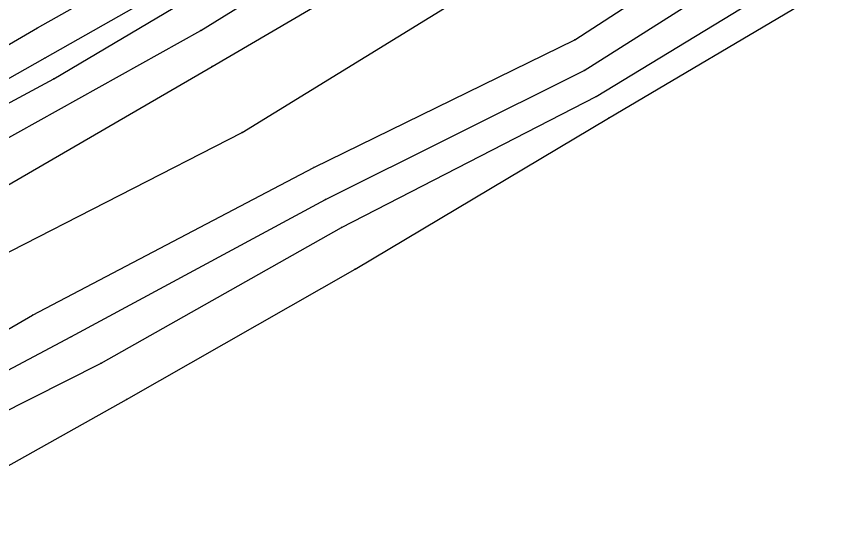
# Model space of a CAD drawing. Extents: x 1419505 to 1434054, y 1956910 to 1968644.
# Drawn here: x 1419862.1 to 1420024.3, y 1957014.7 to 1957114.6 of the extents above; entities that cross this region are included whole.
import ezdxf

# ---------------------------------------------------------------- set-up
doc = ezdxf.new("R2010")
doc.units = 0
for name, color, linetype in [('S_BREAKLINE', 7, 'Continuous'), ('S_DITCHLINE', 7, 'Continuous'), ('S_EDGE_PAVEMENT', 7, 'Continuous'), ('S_GRD_PT_SYM', 7, 'Continuous'), ('S_RDW_PT_SYM', 7, 'Continuous'), ('S_SHOULDER', 7, 'Continuous')]:
    doc.layers.add(name, color=color, linetype=linetype)

msp = doc.modelspace()

# ---------------------------------------------------------------- linework, layer by layer
at = {"layer": 'S_BREAKLINE'}
for p, q in [((1419898.0706, 1957111.9563), (1419948.7939, 1957143.4264)), ((1419971.1313, 1957110.1112), (1420017.4013, 1957140.1762)), ((1419900.3037, 1957104.9299), (1419952.6811, 1957135.5669)), ((1419869.3807, 1957102.4977), (1419920.6411, 1957132.9527)), ((1419906.1381, 1957092.025), (1419960.0826, 1957125.1932)), ((1419977.6827, 1957094.7942), (1420024.3448, 1957122.393)), ((1419843.9531, 1957081.8294), (1419898.0706, 1957111.9563)), ((1419920.125, 1957085.1596), (1419971.1313, 1957110.1112)), ((1419848.5054, 1957074.8589), (1419900.3037, 1957104.9299)), ((1419817.9884, 1957075.058), (1419869.3807, 1957102.4977)), ((1419928.2305, 1957065.3563), (1419977.6827, 1957094.7942)), ((1419854.2418, 1957065.4553), (1419906.1381, 1957092.025)), ((1419865.2175, 1957056.3397), (1419920.125, 1957085.1596)), ((1419883.5647, 1957039.8767), (1419928.2305, 1957065.3563)), ((1419825.7199, 1957033.5553), (1419865.2175, 1957056.3397)), ((1419838.6088, 1957014.7321), (1419883.5647, 1957039.8767))]:
    msp.add_line(p, q, dxfattribs=at)
at = {"layer": 'S_DITCHLINE'}
for p, q in [((1419972.9524, 1957104.0998), (1420019.6995, 1957133.8377)), ((1419975.3036, 1957099.0505), (1420022.5236, 1957127.7864)), ((1419922.4272, 1957078.9492), (1419972.9524, 1957104.0998)), ((1419925.5504, 1957073.4498), (1419975.3036, 1957099.0505)), ((1419872.726, 1957052.1395), (1419922.4272, 1957078.9492)), ((1419878.6333, 1957046.9811), (1419925.5504, 1957073.4498)), ((1419828.6961, 1957028.728), (1419872.726, 1957052.1395)), ((1419831.8903, 1957023.4316), (1419878.6333, 1957046.9811))]:
    msp.add_line(p, q, dxfattribs=at)
at = {"layer": 'S_EDGE_PAVEMENT'}
for p, q in [((1419866.2125, 1957112.4424), (1419915.7587, 1957140.5952)), ((1419813.6421, 1957082.2014), (1419866.2125, 1957112.4424))]:
    msp.add_line(p, q, dxfattribs=at)
at = {"layer": 'S_GRD_PT_SYM'}
for points in [[(1419898.0706, 1957111.9563), (1419898.0706, 1957112.0063), (1419898.0706, 1957111.9563), (1419898.0206, 1957111.9563), (1419898.0706, 1957111.9563), (1419898.0706, 1957111.9063), (1419898.0706, 1957111.9563), (1419898.1206, 1957111.9563)], [(1419971.1313, 1957110.1112), (1419971.1313, 1957110.1612), (1419971.1313, 1957110.1112), (1419971.0813, 1957110.1112), (1419971.1313, 1957110.1112), (1419971.1313, 1957110.0612), (1419971.1313, 1957110.1112), (1419971.1813, 1957110.1112)], [(1419900.3037, 1957104.9299), (1419900.3037, 1957104.9799), (1419900.3037, 1957104.9299), (1419900.2537, 1957104.9299), (1419900.3037, 1957104.9299), (1419900.3037, 1957104.8799), (1419900.3037, 1957104.9299), (1419900.3537, 1957104.9299)], [(1419972.9524, 1957104.0998), (1419972.9524, 1957104.1498), (1419972.9524, 1957104.0998), (1419972.9024, 1957104.0998), (1419972.9524, 1957104.0998), (1419972.9524, 1957104.0498), (1419972.9524, 1957104.0998), (1419973.0024, 1957104.0998)], [(1419869.3807, 1957102.4977), (1419869.3807, 1957102.5477), (1419869.3807, 1957102.4977), (1419869.3307, 1957102.4977), (1419869.3807, 1957102.4977), (1419869.3807, 1957102.4477), (1419869.3807, 1957102.4977), (1419869.4307, 1957102.4977)], [(1419975.3036, 1957099.0505), (1419975.3036, 1957099.1005), (1419975.3036, 1957099.0505), (1419975.2536, 1957099.0505), (1419975.3036, 1957099.0505), (1419975.3036, 1957099.0005), (1419975.3036, 1957099.0505), (1419975.3536, 1957099.0505)], [(1419977.6827, 1957094.7942), (1419977.6827, 1957094.8442), (1419977.6827, 1957094.7942), (1419977.6327, 1957094.7942), (1419977.6827, 1957094.7942), (1419977.6827, 1957094.7442), (1419977.6827, 1957094.7942), (1419977.7327, 1957094.7942)], [(1419906.1381, 1957092.025), (1419906.1381, 1957092.075), (1419906.1381, 1957092.025), (1419906.0881, 1957092.025), (1419906.1381, 1957092.025), (1419906.1381, 1957091.975), (1419906.1381, 1957092.025), (1419906.1881, 1957092.025)], [(1419920.125, 1957085.1596), (1419920.125, 1957085.2096), (1419920.125, 1957085.1596), (1419920.075, 1957085.1596), (1419920.125, 1957085.1596), (1419920.125, 1957085.1096), (1419920.125, 1957085.1596), (1419920.175, 1957085.1596)], [(1419922.4272, 1957078.9492), (1419922.4272, 1957078.9992), (1419922.4272, 1957078.9492), (1419922.3772, 1957078.9492), (1419922.4272, 1957078.9492), (1419922.4272, 1957078.8992), (1419922.4272, 1957078.9492), (1419922.4772, 1957078.9492)], [(1419925.5504, 1957073.4498), (1419925.5504, 1957073.4998), (1419925.5504, 1957073.4498), (1419925.5004, 1957073.4498), (1419925.5504, 1957073.4498), (1419925.5504, 1957073.3998), (1419925.5504, 1957073.4498), (1419925.6004, 1957073.4498)], [(1419928.2305, 1957065.3563), (1419928.2305, 1957065.4063), (1419928.2305, 1957065.3563), (1419928.1805, 1957065.3563), (1419928.2305, 1957065.3563), (1419928.2305, 1957065.3063), (1419928.2305, 1957065.3563), (1419928.2805, 1957065.3563)], [(1419865.2175, 1957056.3397), (1419865.2175, 1957056.3897), (1419865.2175, 1957056.3397), (1419865.1675, 1957056.3397), (1419865.2175, 1957056.3397), (1419865.2175, 1957056.2897), (1419865.2175, 1957056.3397), (1419865.2675, 1957056.3397)], [(1419872.726, 1957052.1395), (1419872.726, 1957052.1895), (1419872.726, 1957052.1395), (1419872.676, 1957052.1395), (1419872.726, 1957052.1395), (1419872.726, 1957052.0895), (1419872.726, 1957052.1395), (1419872.776, 1957052.1395)], [(1419878.6333, 1957046.9811), (1419878.6333, 1957047.0311), (1419878.6333, 1957046.9811), (1419878.5833, 1957046.9811), (1419878.6333, 1957046.9811), (1419878.6333, 1957046.9311), (1419878.6333, 1957046.9811), (1419878.6833, 1957046.9811)], [(1419883.5647, 1957039.8767), (1419883.5647, 1957039.9267), (1419883.5647, 1957039.8767), (1419883.5147, 1957039.8767), (1419883.5647, 1957039.8767), (1419883.5647, 1957039.8267), (1419883.5647, 1957039.8767), (1419883.6147, 1957039.8767)]]:
    msp.add_lwpolyline(points, dxfattribs=at)
at = {"layer": 'S_RDW_PT_SYM'}
for points in [[(1419866.2125, 1957112.4424), (1419866.2125, 1957112.4924), (1419866.2125, 1957112.4424), (1419866.1625, 1957112.4424), (1419866.2125, 1957112.4424), (1419866.2125, 1957112.3924), (1419866.2125, 1957112.4424), (1419866.2625, 1957112.4424)], [(1419867.7046, 1957106.598), (1419867.7046, 1957106.648), (1419867.7046, 1957106.598), (1419867.6546, 1957106.598), (1419867.7046, 1957106.598), (1419867.7046, 1957106.548), (1419867.7046, 1957106.598), (1419867.7546, 1957106.598)]]:
    msp.add_lwpolyline(points, dxfattribs=at)
at = {"layer": 'S_SHOULDER'}
for p, q in [((1419867.7046, 1957106.598), (1419918.7119, 1957135.5339)), ((1419816.1713, 1957077.4441), (1419867.7046, 1957106.598))]:
    msp.add_line(p, q, dxfattribs=at)

doc.saveas('drawing.dxf')
